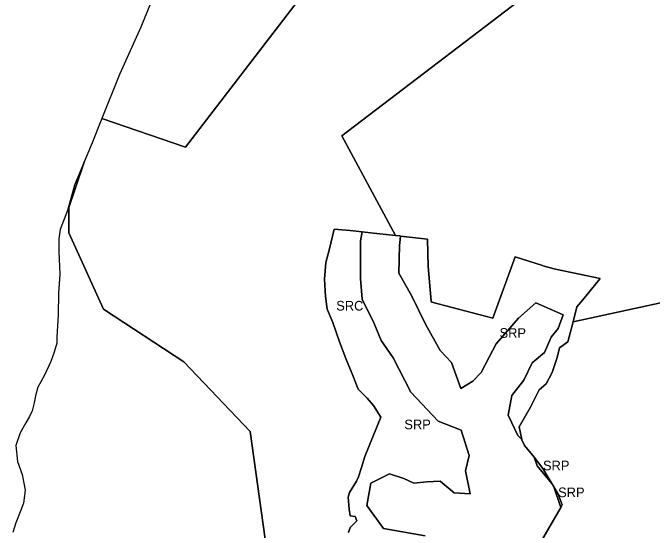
# Model space of a CAD drawing. Extents: x 598968 to 613553, y 4409678 to 4430833.
# Drawn here: x 599459 to 600257, y 4413278 to 4413923 of the extents above; entities that cross this region are included whole.
import ezdxf

# ---------------------------------------------------------------- set-up
doc = ezdxf.new("R2010")
doc.units = 0
for name, color, linetype in [('Sòl Rústic Comú', 7, 'Continuous'), ('Sòl Rústic Protegit', 7, 'Continuous'), ('Sòl Rústic Protegit - Alt Nivell de Protecció', 7, 'Continuous')]:
    doc.layers.add(name, color=color, linetype=linetype)

msp = doc.modelspace()

# ---------------------------------------------------------------- linework, layer by layer
at = {"layer": 'Sòl Rústic Comú'}
for points in [[(599676.3101, 4414046.1702), (599618.9301, 4413905.3102), (599592.5901, 4413846.2702), (599570.6007, 4413791.216), (599674.8511, 4413755.6834), (599813.9783, 4413936.6838)], [(599877.9763, 4413274.6834), (599880.4139, 4413281.1834), (599888.6641, 4413289.1834), (599886.4141, 4413294.6834), (599880.2265, 4413295.6834), (599878.8515, 4413303.6834), (599877.5391, 4413318.6834), (599879.4765, 4413324.6834), (599888.1643, 4413338.6834), (599890.7893, 4413344.1834), (599894.1643, 4413355.6834), (599898.3519, 4413369.6834), (599918.6649, 4413418.6836), (599909.2273, 4413433.1836), (599901.4147, 4413442.1836), (599890.3521, 4413453.6836), (599883.5397, 4413470.6836), (599874.7897, 4413491.6836), (599867.0397, 4413512.6836), (599858.6647, 4413536.6836), (599851.4147, 4413553.1836), (599849.2897, 4413569.1836), (599848.4147, 4413590.6836), (599850.0399, 4413611.6836), (599853.8525, 4413627.1836), (599860.2901, 4413653.1836), (599880.3529, 4413651.6836), (599895.0577, 4413649.941), (599905.6655, 4413648.6838), (599936.9159, 4413645.1838), (599869.6657, 4413769.6838), (600133.9817, 4413971.1844)], [(600133.9817, 4413971.1844), (599869.6657, 4413769.6838), (599936.9159, 4413645.1838), (599942.4785, 4413644.6838), (599942.9183, 4413644.6326), (599976.7913, 4413640.6838), (599977.5411, 4413606.6838), (599981.1661, 4413563.1838), (599981.9161, 4413562.1838), (600058.2917, 4413542.1838), (600086.1673, 4413618.684), (600120.2301, 4413607.684), (600120.4659, 4413607.618), (600136.4177, 4413603.1834), (600192.0433, 4413591.684), (600192.0311, 4413591.669), (600170.4181, 4413565.184), (600162.8555, 4413556.184), (600158.2303, 4413537.684), (600466.5463, 4413604.6844)], [(599813.9783, 4413936.6838), (599674.8511, 4413755.6834), (599570.6007, 4413791.216), (599558.5201, 4413760.9702), (599548.9907, 4413738.2368), (599536.7869, 4413702.1832), (599529.1617, 4413680.1832), (599529.1617, 4413648.6832), (599572.7243, 4413553.1832), (599672.8501, 4413487.6832), (599755.6005, 4413400.6832), (599786.0375, 4413182.6832)], [(600466.5463, 4413604.6844), (600158.2303, 4413537.684), (600151.8551, 4413512.684), (600141.2925, 4413505.184), (600138.6049, 4413493.1838), (600132.3547, 4413474.1838), (600124.8547, 4413460.1838), (600115.8545, 4413452.6838), (600113.2919, 4413447.6838), (600105.3543, 4413431.1838), (600090.9791, 4413406.6838), (600094.2415, 4413390.7348), (600094.3541, 4413390.1838), (600097.6665, 4413383.1838), (600109.6643, 4413368.7616), (600109.7291, 4413368.6838), (600120.3543, 4413354.6838), (600127.3543, 4413343.1838), (600131.8293, 4413335.885), (600133.7917, 4413332.6838), (600134.3278, 4413331.7905), (600139.7917, 4413322.6838), (600144.8543, 4413309.1838), (600142.9595, 4413305.8956), (600116.0413, 4413259.1836)]]:
    msp.add_lwpolyline(points, dxfattribs=at)
at = {"layer": 'Sòl Rústic Protegit'}
for points in [[(599786.0375, 4413182.6832), (599755.6005, 4413400.6832), (599672.8501, 4413487.6832), (599572.7243, 4413553.1832), (599529.1617, 4413648.6832), (599529.1617, 4413680.1832), (599536.7869, 4413702.1832), (599548.9907, 4413738.2368), (599536.2701, 4413707.8902), (599527.4601, 4413676.4102), (599518.4201, 4413652.7602), (599517.0201, 4413640.9602), (599516.9901, 4413625.2902), (599517.9301, 4413596.9102), (599516.4001, 4413573.2202), (599515.9301, 4413546.3902), (599514.5501, 4413518.3502), (599514.4901, 4413511.1502), (599511.1501, 4413499.7902), (599506.8701, 4413488.1802), (599499.1501, 4413470.9102), (599494.2401, 4413462.7002), (599490.7301, 4413455.9102), (599487.8501, 4413445.0802), (599486.0901, 4413436.7102), (599483.4601, 4413426.4502), (599480.3301, 4413419.3102), (599475.8101, 4413411.5202), (599468.5601, 4413399.0302), (599463.3601, 4413383.4702), (599465.4901, 4413363.3702), (599471.0701, 4413347.1902), (599474.7601, 4413327.4102), (599472.5901, 4413311.4702), (599469.6501, 4413302.5502), (599463.4101, 4413286.8002), (599459.4201, 4413274.5902)], [(599973.9693, 4413270.529), (599921.8377, 4413279.7782), (599900.8171, 4413308.3664), (599905.8619, 4413336.1138), (599929.4053, 4413347.8856), (599947.0627, 4413341.9998), (599959.6751, 4413336.1138), (599975.6509, 4413337.7956), (599992.4675, 4413338.6364), (600010.1251, 4413324.3422), (600029.9927, 4413323.0098), (600023.8777, 4413351.871), (600028.8051, 4413371.0098), (600018.6801, 4413402.5098), (599989.8677, 4413413.864), (599955.8577, 4413450.0264), (599933.7109, 4413492.806), (599918.6987, 4413514.2516), (599910.1205, 4413535.697), (599895.1085, 4413565.7208), (599892.9641, 4413591.4556), (599892.9641, 4413638.6358), (599895.0577, 4413649.941), (599880.3529, 4413651.6836), (599860.2901, 4413653.1836), (599853.8525, 4413627.1836), (599850.0399, 4413611.6836), (599848.4147, 4413590.6836), (599849.2897, 4413569.1836), (599851.4147, 4413553.1836), (599858.6647, 4413536.6836), (599867.0397, 4413512.6836), (599874.7897, 4413491.6836), (599883.5397, 4413470.6836), (599890.3521, 4413453.6836), (599901.4147, 4413442.1836), (599909.2273, 4413433.1836), (599918.6649, 4413418.6836), (599898.3519, 4413369.6834), (599894.1643, 4413355.6834), (599890.7893, 4413344.1834), (599888.1643, 4413338.6834), (599879.4765, 4413324.6834), (599877.5391, 4413318.6834), (599878.8515, 4413303.6834), (599880.2265, 4413295.6834), (599886.4141, 4413294.6834), (599888.6641, 4413289.1834), (599880.4139, 4413281.1834), (599877.9763, 4413274.6834)]]:
    msp.add_lwpolyline(points, dxfattribs=at)
for points in [[(600158.2303, 4413537.684), (600162.8555, 4413556.184), (600170.4181, 4413565.184), (600192.0311, 4413591.669), (600192.0433, 4413591.684), (600136.4177, 4413603.1834), (600120.4659, 4413607.618), (600120.2301, 4413607.684), (600086.1673, 4413618.684), (600058.2917, 4413542.1838), (599981.9161, 4413562.1838), (599981.1661, 4413563.1838), (599977.5411, 4413606.6838), (599976.7913, 4413640.6838), (599942.9183, 4413644.6326), (599942.9301, 4413644.5098), (599942.0551, 4413636.5098), (599941.6801, 4413633.0098), (599941.0551, 4413598.5098), (599956.8051, 4413570.5098), (599974.1177, 4413534.5098), (599992.6177, 4413502.0098), (600006.5551, 4413487.0098), (600018.2811, 4413454.3314), (600033.3489, 4413463.372), (600043.6809, 4413474.5652), (600054.0131, 4413494.3686), (600062.3843, 4413509.9624), (600090.2633, 4413542.1308), (600111.7089, 4413561.4318), (600146.0217, 4413546.4198), (600139.5881, 4413529.2634), (600131.0099, 4413518.5406), (600122.4317, 4413499.2396), (600107.4197, 4413486.3722), (600096.6969, 4413464.9266), (600081.6851, 4413445.6256), (600077.3915, 4413421.0378), (600089.1631, 4413395.813), (600094.2415, 4413390.7348), (600090.9791, 4413406.6838), (600105.3543, 4413431.1838), (600113.2919, 4413447.6838), (600115.8545, 4413452.6838), (600124.8547, 4413460.1838), (600132.3547, 4413474.1838), (600138.6049, 4413493.1838), (600141.2925, 4413505.184), (600151.8551, 4413512.684)], [(600131.8293, 4413335.885), (600127.3543, 4413343.1838), (600120.3543, 4413354.6838), (600109.7291, 4413368.6838), (600109.6643, 4413368.7616), (600113.5473, 4413357.9756)], [(600142.9595, 4413305.8956), (600144.8543, 4413309.1838), (600139.7917, 4413322.6838), (600134.3278, 4413331.7905)]]:
    msp.add_lwpolyline(points, close=True, dxfattribs=at)
at = {"layer": 'Sòl Rústic Protegit - Alt Nivell de Protecció'}
msp.add_lwpolyline([(600116.0413, 4413259.1836), (600142.9595, 4413305.8956), (600134.3278, 4413331.7905), (600133.7917, 4413332.6838), (600131.8293, 4413335.885), (600113.5473, 4413357.9756), (600109.6643, 4413368.7616), (600097.6665, 4413383.1838), (600094.3541, 4413390.1838), (600094.2415, 4413390.7348), (600089.1631, 4413395.813), (600077.3915, 4413421.0378), (600081.6851, 4413445.6256), (600096.6969, 4413464.9266), (600107.4197, 4413486.3722), (600122.4317, 4413499.2396), (600131.0099, 4413518.5406), (600139.5881, 4413529.2634), (600146.0217, 4413546.4198), (600111.7089, 4413561.4318), (600090.2633, 4413542.1308), (600062.3843, 4413509.9624), (600054.0131, 4413494.3686), (600043.6809, 4413474.5652), (600033.3489, 4413463.372), (600018.2811, 4413454.3314), (600006.5551, 4413487.0098), (599992.6177, 4413502.0098), (599974.1177, 4413534.5098), (599956.8051, 4413570.5098), (599941.0551, 4413598.5098), (599941.6801, 4413633.0098), (599942.0551, 4413636.5098), (599942.9301, 4413644.5098), (599942.9183, 4413644.6326), (599942.4785, 4413644.6838), (599936.9159, 4413645.1838), (599905.6655, 4413648.6838), (599895.0577, 4413649.941), (599892.9641, 4413638.6358), (599892.9641, 4413591.4556), (599895.1085, 4413565.7208), (599910.1205, 4413535.697), (599918.6987, 4413514.2516), (599933.7109, 4413492.806), (599955.8577, 4413450.0264), (599989.8677, 4413413.864), (600018.6801, 4413402.5098), (600028.8051, 4413371.0098), (600023.8777, 4413351.871), (600029.9927, 4413323.0098), (600010.1251, 4413324.3422), (599992.4675, 4413338.6364), (599975.6509, 4413337.7956), (599959.6751, 4413336.1138), (599947.0627, 4413341.9998), (599929.4053, 4413347.8856), (599905.8619, 4413336.1138), (599900.8171, 4413308.3664), (599921.8377, 4413279.7782), (599973.9693, 4413270.529)], dxfattribs=at)

# ---------------------------------------------------------------- texts
at = {"layer": 'Sòl Rústic Comú'}
msp.add_text('SRC', height=12, dxfattribs=at).set_placement((599862.8536, 4413551.6838))
at = {"layer": 'Sòl Rústic Protegit'}
for p in [(600066.5492, 4413517.6837), (599947.8224, 4413403.5593), (600120.7468, 4413352.3233), (600139.591, 4413318.8431)]:
    msp.add_text('SRP', height=12, dxfattribs=at).set_placement(p)

doc.saveas('drawing.dxf')
